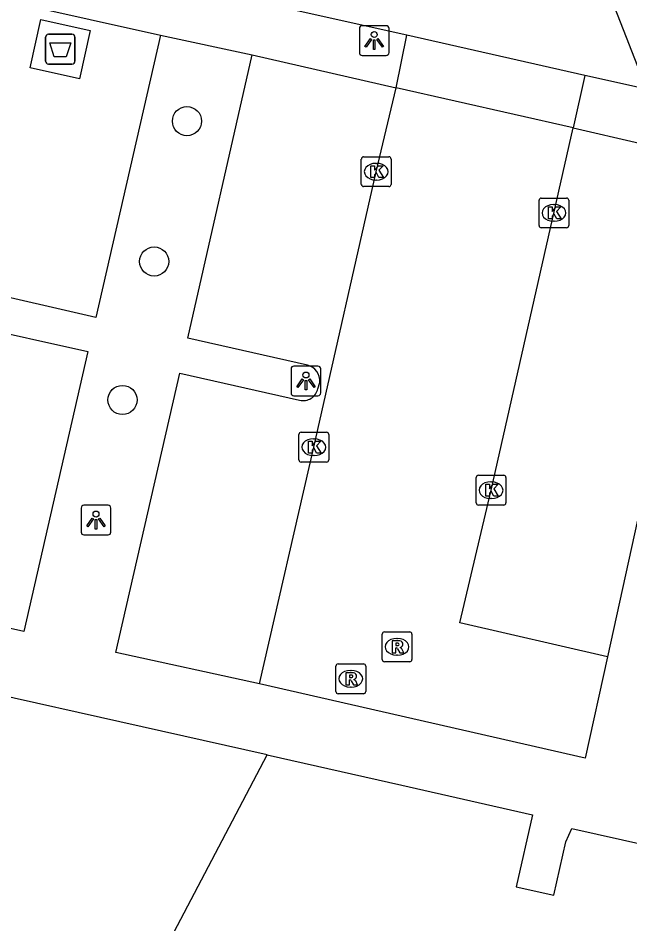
# Model space of a CAD drawing. Extents: x 162172 to 163187, y 382874 to 383684.
# Drawn here: x 162347.11 to 162367.66, y 383088.73 to 383119.14 of the extents above; entities that cross this region are included whole.
import ezdxf

# ---------------------------------------------------------------- set-up
doc = ezdxf.new("R2010")
doc.units = 0
for name, color, linetype in [('IMGEO_Afval_apart_plaats', 7, 'Continuous'), ('IMGEO_Boom', 7, 'Continuous'), ('IMGEO_Kolk', 7, 'Continuous'), ('IMGEO_Lichtpunt', 7, 'Continuous'), ('IMGEO_Pand', 7, 'Continuous'), ('IMGEO_Rijbaan_lokaal_open', 7, 'Continuous'), ('IMGEO_Rioolput', 7, 'Continuous'), ('IMGEO_Voetpad_gesloten', 7, 'Continuous'), ('IMGEO_Voetpad_open', 7, 'Continuous')]:
    doc.layers.add(name, color=color, linetype=linetype)

msp = doc.modelspace()

# ---------------------------------------------------------------- linework, layer by layer
at = {"layer": 'IMGEO_Afval_apart_plaats'}
for p, q in [((162348.128, 383118.603), (162348.918, 383118.603)), ((162348.918, 383118.603), (162348.128, 383118.603)), ((162348.028, 383117.703), (162348.028, 383118.503)), ((162348.028, 383118.503), (162348.028, 383117.703)), ((162349.018, 383118.503), (162349.018, 383117.703)), ((162349.018, 383117.703), (162349.018, 383118.503)), ((162348.918, 383117.603), (162348.128, 383117.603)), ((162348.128, 383117.603), (162348.918, 383117.603))]:
    msp.add_line(p, q, dxfattribs=at)
msp.add_lwpolyline([(162348.171, 383118.317), (162348.875, 383118.317), (162348.726, 383117.847), (162348.32, 383117.847), (162348.171, 383118.317)], dxfattribs=at)
for centre, start, end in [((162348.128, 383118.503), 90, 180), ((162348.128, 383118.503), 90, 180), ((162348.918, 383118.503), 0, 90), ((162348.918, 383118.503), 360, 90), ((162348.128, 383117.703), 180, 270), ((162348.128, 383117.703), 180, 270), ((162348.918, 383117.703), 270, 0), ((162348.918, 383117.703), 270, 0)]:
    msp.add_arc(centre, 0.1, start, end, dxfattribs=at)
at = {"layer": 'IMGEO_Boom'}
for centre in [(162352.78, 383115.686), (162351.68, 383110.974), (162350.614, 383106.324)]:
    msp.add_circle(centre, 0.489, dxfattribs=at)
at = {"layer": 'IMGEO_Kolk'}
for p, q in [((162358.638, 383113.562), (162358.638, 383114.414)), ((162358.713, 383114.488), (162359.565, 383114.488)), ((162359.639, 383114.414), (162359.639, 383113.562)), ((162359.126, 383114.268), (162359.151, 383114.268)), ((162359.565, 383113.488), (162358.713, 383113.488)), ((162359.149, 383113.708), (162359.124, 383113.708)), ((162364.607, 383112.177), (162364.607, 383113.029)), ((162364.682, 383113.103), (162365.534, 383113.103)), ((162365.095, 383112.883), (162365.12, 383112.883)), ((162365.608, 383113.029), (162365.608, 383112.177)), ((162365.118, 383112.323), (162365.093, 383112.323)), ((162365.534, 383112.103), (162364.682, 383112.103)), ((162356.616, 383105.238), (162357.468, 383105.238)), ((162356.541, 383104.312), (162356.541, 383105.164)), ((162357.029, 383105.018), (162357.054, 383105.018)), ((162357.542, 383105.164), (162357.542, 383104.312)), ((162357.052, 383104.458), (162357.027, 383104.458)), ((162357.468, 383104.238), (162356.616, 383104.238)), ((162362.495, 383102.868), (162362.495, 383103.72)), ((162362.57, 383103.794), (162363.422, 383103.794)), ((162363.496, 383103.72), (162363.496, 383102.868)), ((162362.983, 383103.574), (162363.008, 383103.574)), ((162363.422, 383102.794), (162362.57, 383102.794)), ((162363.006, 383103.014), (162362.981, 383103.014))]:
    msp.add_line(p, q, dxfattribs=at)
for points in [[(162358.638, 383113.562), (162358.638, 383114.414)], [(162358.713, 383114.488), (162359.565, 383114.488)], [(162359.639, 383114.414), (162359.639, 383113.562)], [(162358.959, 383114.188), (162359.082, 383114.188), (162359.082, 383114.037), (162359.212, 383114.188), (162359.376, 383114.188), (162359.23, 383114.037), (162359.383, 383113.788), (162359.231, 383113.788), (162359.146, 383113.952), (162359.082, 383113.885), (162359.082, 383113.788), (162358.959, 383113.788), (162358.959, 383114.188)], [(162359.565, 383113.488), (162358.713, 383113.488)], [(162364.607, 383112.177), (162364.607, 383113.029)], [(162364.682, 383113.103), (162365.534, 383113.103)], [(162365.608, 383113.029), (162365.608, 383112.177)], [(162364.928, 383112.803), (162365.051, 383112.803), (162365.051, 383112.652), (162365.181, 383112.803), (162365.345, 383112.803), (162365.199, 383112.652), (162365.352, 383112.403), (162365.2, 383112.403), (162365.115, 383112.567), (162365.051, 383112.5), (162365.051, 383112.403), (162364.928, 383112.403), (162364.928, 383112.803)], [(162365.534, 383112.103), (162364.682, 383112.103)], [(162356.616, 383105.238), (162357.468, 383105.238)], [(162356.541, 383104.312), (162356.541, 383105.164)], [(162356.862, 383104.938), (162356.985, 383104.938), (162356.985, 383104.787), (162357.115, 383104.938), (162357.279, 383104.938), (162357.133, 383104.787), (162357.286, 383104.538), (162357.134, 383104.538), (162357.049, 383104.702), (162356.985, 383104.635), (162356.985, 383104.538), (162356.862, 383104.538), (162356.862, 383104.938)], [(162357.542, 383105.164), (162357.542, 383104.312)], [(162357.468, 383104.238), (162356.616, 383104.238)], [(162362.495, 383102.868), (162362.495, 383103.72)], [(162362.57, 383103.794), (162363.422, 383103.794)], [(162363.496, 383103.72), (162363.496, 383102.868)], [(162362.816, 383103.494), (162362.939, 383103.494), (162362.939, 383103.343), (162363.069, 383103.494), (162363.233, 383103.494), (162363.087, 383103.343), (162363.24, 383103.094), (162363.088, 383103.094), (162363.003, 383103.258), (162362.939, 383103.191), (162362.939, 383103.094), (162362.816, 383103.094), (162362.816, 383103.494)], [(162363.422, 383102.794), (162362.57, 383102.794)]]:
    msp.add_lwpolyline(points, dxfattribs=at)
for centre, start, end in [((162358.715, 383114.412), 91.552, 178.448), ((162358.715, 383114.412), 91.552, 178.448), ((162359.563, 383114.412), 1.552, 88.448), ((162359.563, 383114.412), 1.552, 88.448), ((162358.715, 383113.564), 181.552, 268.448), ((162358.715, 383113.564), 181.552, 268.448), ((162359.563, 383113.564), 271.552, 358.448), ((162359.563, 383113.564), 271.552, 358.448), ((162364.684, 383113.027), 91.552, 178.448), ((162364.684, 383113.027), 91.552, 178.448), ((162365.532, 383113.027), 1.552, 88.448), ((162365.532, 383113.027), 1.552, 88.448), ((162364.684, 383112.179), 181.552, 268.448), ((162364.684, 383112.179), 181.552, 268.448), ((162365.532, 383112.179), 271.552, 358.448), ((162365.532, 383112.179), 271.552, 358.448), ((162356.618, 383105.162), 91.552, 178.448), ((162356.618, 383105.162), 91.552, 178.448), ((162357.466, 383105.162), 1.552, 88.448), ((162357.466, 383105.162), 1.552, 88.448), ((162356.618, 383104.314), 181.552, 268.448), ((162356.618, 383104.314), 181.552, 268.448), ((162357.466, 383104.314), 271.552, 358.448), ((162357.466, 383104.314), 271.552, 358.448), ((162362.572, 383103.718), 91.552, 178.448), ((162362.572, 383103.718), 91.552, 178.448), ((162363.42, 383103.718), 1.552, 88.448), ((162363.42, 383103.718), 1.552, 88.448), ((162362.572, 383102.87), 181.552, 268.448), ((162362.572, 383102.87), 181.552, 268.448), ((162363.42, 383102.87), 271.552, 358.448), ((162363.42, 383102.87), 271.552, 358.448)]:
    msp.add_arc(centre, 0.0765, start, end, dxfattribs=at)
for centre, major_axis, ratio, start_param, end_param in [((162359.125, 383113.988), (-0.387, 0.002), 0.722429, 4.712389, 7.853982), ((162359.15, 383113.988), (-0.39, 0.002), 0.717154, 1.570796, 4.712389), ((162365.094, 383112.603), (-0.387, 0.002), 0.722429, 4.712389, 7.853982), ((162365.119, 383112.603), (-0.39, 0.002), 0.717154, 1.570796, 4.712389), ((162357.028, 383104.738), (-0.387, 0.002), 0.722429, 4.712389, 7.853982), ((162357.053, 383104.738), (-0.39, 0.002), 0.717154, 1.570796, 4.712389), ((162362.982, 383103.294), (-0.387, 0.002), 0.722429, 4.712389, 7.853982), ((162363.007, 383103.294), (-0.39, 0.002), 0.717154, 1.570796, 4.712389)]:
    msp.add_ellipse(centre, major_axis=major_axis, ratio=ratio, start_param=start_param, end_param=end_param, dxfattribs=at)
at = {"layer": 'IMGEO_Lichtpunt'}
for p, q in [((162358.572, 383118.794), (162358.572, 383117.987)), ((162358.572, 383118.794), (162358.572, 383117.987)), ((162359.474, 383118.889), (162358.666, 383118.889)), ((162359.474, 383118.889), (162358.666, 383118.889)), ((162359.568, 383117.987), (162359.568, 383118.794)), ((162359.568, 383117.987), (162359.568, 383118.794)), ((162358.666, 383117.893), (162359.474, 383117.893)), ((162358.666, 383117.893), (162359.474, 383117.893)), ((162356.279, 383107.365), (162356.279, 383106.558)), ((162356.279, 383107.365), (162356.279, 383106.558)), ((162357.181, 383107.46), (162356.373, 383107.46)), ((162357.181, 383107.46), (162356.373, 383107.46)), ((162357.275, 383106.558), (162357.275, 383107.365)), ((162357.275, 383106.558), (162357.275, 383107.365)), ((162356.373, 383106.464), (162357.181, 383106.464)), ((162356.373, 383106.464), (162357.181, 383106.464)), ((162350.129, 383102.79), (162349.321, 383102.79)), ((162350.129, 383102.79), (162349.321, 383102.79)), ((162349.227, 383102.695), (162349.227, 383101.888)), ((162349.227, 383102.695), (162349.227, 383101.888)), ((162350.223, 383101.888), (162350.223, 383102.695)), ((162350.223, 383101.888), (162350.223, 383102.695)), ((162349.321, 383101.794), (162350.129, 383101.794)), ((162349.321, 383101.794), (162350.129, 383101.794))]:
    msp.add_line(p, q, dxfattribs=at)
for points in [[(162358.946, 383118.458), (162358.985, 383118.43), (162358.797, 383118.168), (162358.759, 383118.195), (162358.946, 383118.458)], [(162359.048, 383118.41), (162359.095, 383118.41), (162359.095, 383118.088), (162359.048, 383118.088), (162359.048, 383118.41)], [(162359.158, 383118.43), (162359.196, 383118.457), (162359.383, 383118.195), (162359.344, 383118.167), (162359.158, 383118.43)], [(162356.653, 383107.029), (162356.692, 383107.001), (162356.504, 383106.739), (162356.466, 383106.766), (162356.653, 383107.029)], [(162356.755, 383106.981), (162356.802, 383106.981), (162356.802, 383106.659), (162356.755, 383106.659), (162356.755, 383106.981)], [(162356.865, 383107.001), (162356.903, 383107.028), (162357.09, 383106.766), (162357.051, 383106.738), (162356.865, 383107.001)], [(162349.601, 383102.359), (162349.64, 383102.331), (162349.452, 383102.069), (162349.414, 383102.096), (162349.601, 383102.359)], [(162349.703, 383102.311), (162349.75, 383102.311), (162349.75, 383101.989), (162349.703, 383101.989), (162349.703, 383102.311)], [(162349.813, 383102.331), (162349.851, 383102.358), (162350.038, 383102.096), (162349.999, 383102.068), (162349.813, 383102.331)]]:
    msp.add_lwpolyline(points, dxfattribs=at)
for centre in [(162359.071, 383118.592), (162356.778, 383107.163), (162349.726, 383102.493)]:
    msp.add_circle(centre, 0.0994, dxfattribs=at)
for centre, start, end in [((162358.666, 383118.794), 90, 180), ((162358.666, 383118.794), 90, 180), ((162359.474, 383118.794), 0, 90), ((162359.474, 383118.794), 0, 90), ((162358.666, 383117.987), 180, 270), ((162358.666, 383117.987), 180, 270), ((162359.474, 383117.987), 270, 0), ((162359.474, 383117.987), 270, 360), ((162356.373, 383107.365), 90, 180), ((162356.373, 383107.365), 90, 180), ((162357.181, 383107.365), 0, 90), ((162357.181, 383107.365), 0, 90), ((162356.373, 383106.558), 180, 270), ((162356.373, 383106.558), 180, 270), ((162357.181, 383106.558), 270, 0), ((162357.181, 383106.558), 270, 360), ((162349.321, 383102.695), 90, 180), ((162349.321, 383102.695), 90, 180), ((162350.129, 383102.695), 0, 90), ((162350.129, 383102.695), 0, 90), ((162349.321, 383101.888), 180, 270), ((162349.321, 383101.888), 180, 270), ((162350.129, 383101.888), 270, 0), ((162350.129, 383101.888), 270, 360)]:
    msp.add_arc(centre, 0.0946, start, end, dxfattribs=at)
at = {"layer": 'IMGEO_Pand'}
for points in [[(162378.837, 383089.116), (162379.301, 383077.414), (162374.618, 383078.477), (162372.344, 383068.402), (162365.844, 383069.866), (162365.575, 383069.927), (162365.998, 383071.831), (162362.904, 383072.519), (162362.578, 383071.024), (162362.59, 383070.598), (162362.161, 383070.689), (162362.255, 383071.109), (162362.679, 383072.569), (162359.617, 383073.281), (162359.188, 383071.368), (162358.891, 383071.435), (162352.41, 383072.889), (162354.687, 383082.976), (162350.02, 383084.03), (162355.473, 383094.41)], [(162355.473, 383094.41), (162360.001, 383093.385), (162364.386, 383092.39), (162363.839, 383089.981), (162365.107, 383089.695), (162365.51, 383091.485), (162365.708, 383091.937), (162369.868, 383091.004), (162369.905, 383091.146), (162378.837, 383089.116)]]:
    msp.add_lwpolyline(points, dxfattribs=at)
at = {"layer": 'IMGEO_Rijbaan_lokaal_open'}
for points in [[(162362.082, 383132.452), (162368.217, 383116.755)], [(162360.167, 383118.574), (162352.856, 383120.205), (162347.556, 383121.422)], [(162359.811, 383116.806), (162360.167, 383118.574)], [(162366.151, 383117.218), (162360.167, 383118.574)], [(162366.151, 383117.218), (162365.755, 383115.455)], [(162368.217, 383116.755), (162366.151, 383117.218)], [(162355.213, 383096.79), (162357.043, 383104.737), (162359.14, 383113.988), (162359.811, 383116.806)], [(162365.755, 383115.455), (162359.811, 383116.806)], [(162366.909, 383097.697), (162361.952, 383098.836), (162362.995, 383103.294), (162365.755, 383115.455)], [(162366.909, 383097.697), (162366.152, 383094.299), (162355.213, 383096.79)]]:
    msp.add_lwpolyline(points, dxfattribs=at)
at = {"layer": 'IMGEO_Rioolput'}
for p, q in [((162359.412, 383098.536), (162360.264, 383098.536)), ((162359.337, 383097.61), (162359.337, 383098.462)), ((162359.825, 383098.316), (162359.85, 383098.316)), ((162360.338, 383098.462), (162360.338, 383097.61)), ((162359.848, 383097.756), (162359.823, 383097.756)), ((162357.783, 383096.536), (162357.783, 383097.388)), ((162357.858, 383097.462), (162358.71, 383097.462)), ((162358.784, 383097.388), (162358.784, 383096.536)), ((162360.264, 383097.536), (162359.412, 383097.536)), ((162358.271, 383097.242), (162358.296, 383097.242)), ((162358.71, 383096.462), (162357.858, 383096.462)), ((162358.294, 383096.682), (162358.269, 383096.682))]:
    msp.add_line(p, q, dxfattribs=at)
for points in [[(162359.412, 383098.536), (162360.264, 383098.536)], [(162359.337, 383097.61), (162359.337, 383098.462)], [(162359.926, 383098.234), (162359.674, 383098.236), (162359.674, 383097.836)], [(162360.338, 383098.462), (162360.338, 383097.61)], [(162359.674, 383097.836), (162359.798, 383097.836), (162359.798, 383097.998), (162359.809, 383097.998)], [(162359.852, 383098.155), (162359.798, 383098.155), (162359.798, 383098.074)], [(162359.798, 383098.074), (162359.85, 383098.074)], [(162359.856, 383097.969), (162359.927, 383097.836), (162360.067, 383097.836), (162360.002, 383097.962)], [(162357.783, 383096.536), (162357.783, 383097.388)], [(162357.858, 383097.462), (162358.71, 383097.462)], [(162358.784, 383097.388), (162358.784, 383096.536)], [(162360.264, 383097.536), (162359.412, 383097.536)], [(162358.372, 383097.16), (162358.12, 383097.162), (162358.12, 383096.762)], [(162358.298, 383097.081), (162358.244, 383097.081), (162358.244, 383097)], [(162358.244, 383097), (162358.296, 383097)], [(162358.12, 383096.762), (162358.244, 383096.762), (162358.244, 383096.924), (162358.255, 383096.924)], [(162358.302, 383096.895), (162358.373, 383096.762), (162358.513, 383096.762), (162358.448, 383096.888)], [(162358.71, 383096.462), (162357.858, 383096.462)]]:
    msp.add_lwpolyline(points, dxfattribs=at)
for centre, radius, start, end in [((162359.414, 383098.46), 0.0765, 91.552, 178.448), ((162359.414, 383098.46), 0.0765, 91.552, 178.448), ((162360.262, 383098.46), 0.0765, 1.552, 88.448), ((162360.262, 383098.46), 0.0765, 1.552, 88.448), ((162359.925, 383098.124), 0.109, 350.3612, 89.416), ((162359.808, 383097.945), 0.0533, 26.0293, 88.6989), ((162359.834, 383098.263), 0.19, 274.7715, 282.9687), ((162359.858, 383098.059), 0.0964, 77.0061, 93.1865), ((162359.872, 383098.116), 0.0378, 276.6634, 79.6772), ((162359.923, 383098.124), 0.112, 277.5842, 350.9817), ((162359.907, 383097.909), 0.108, 29.5134, 73.7905), ((162359.414, 383097.612), 0.0765, 181.552, 268.448), ((162359.414, 383097.612), 0.0765, 181.552, 268.448), ((162360.262, 383097.612), 0.0765, 271.552, 358.448), ((162360.262, 383097.612), 0.0765, 271.552, 358.448), ((162357.86, 383097.386), 0.0765, 91.552, 178.448), ((162357.86, 383097.386), 0.0765, 91.552, 178.448), ((162358.708, 383097.386), 0.0765, 1.552, 88.448), ((162358.708, 383097.386), 0.0765, 1.552, 88.448), ((162358.28, 383097.189), 0.19, 274.7715, 282.9687), ((162358.304, 383096.985), 0.0964, 77.0061, 93.1865), ((162358.318, 383097.042), 0.0378, 276.6634, 79.6772), ((162358.371, 383097.05), 0.109, 350.3612, 89.416), ((162358.369, 383097.05), 0.112, 277.5842, 350.9817), ((162358.254, 383096.871), 0.0533, 26.0293, 88.6989), ((162358.353, 383096.835), 0.108, 29.5134, 73.7905), ((162357.86, 383096.538), 0.0765, 181.552, 268.448), ((162357.86, 383096.538), 0.0765, 181.552, 268.448), ((162358.708, 383096.538), 0.0765, 271.552, 358.448), ((162358.708, 383096.538), 0.0765, 271.552, 358.448)]:
    msp.add_arc(centre, radius, start, end, dxfattribs=at)
for centre, major_axis, ratio, start_param, end_param in [((162359.824, 383098.036), (-0.387, 0.002), 0.722429, 4.712389, 7.853982), ((162359.849, 383098.036), (-0.39, 0.002), 0.717154, 1.570796, 4.712389), ((162358.27, 383096.962), (-0.387, 0.002), 0.722429, 4.712389, 7.853982), ((162358.295, 383096.962), (-0.39, 0.002), 0.717154, 1.570796, 4.712389)]:
    msp.add_ellipse(centre, major_axis=major_axis, ratio=ratio, start_param=start_param, end_param=end_param, dxfattribs=at)
at = {"layer": 'IMGEO_Voetpad_gesloten'}
msp.add_lwpolyline([(162349.176, 383117.108), (162347.515, 383117.471), (162347.87, 383119.097), (162349.531, 383118.734), (162349.176, 383117.108)], dxfattribs=at)
at = {"layer": 'IMGEO_Voetpad_open'}
for points in [[(162347.166, 383119.622), (162351.891, 383118.567)], [(162351.891, 383118.567), (162349.722, 383109.087), (162345.676, 383110.016)], [(162351.891, 383118.567), (162354.973, 383117.907)], [(162356.826, 383107.493), (162352.811, 383108.399), (162354.973, 383117.907)], [(162354.973, 383117.907), (162359.811, 383116.806)], [(162365.755, 383115.455), (162370.208, 383114.43), (162370.459, 383113.864), (162366.909, 383097.697)], [(162345.422, 383108.841), (162349.45, 383107.947), (162347.302, 383098.547), (162342.467, 383099.634)], [(162355.213, 383096.79), (162350.392, 383097.847), (162352.547, 383107.224), (162356.565, 383106.314)], [(162357.178, 383106.699), (162357.245, 383106.914)], [(162355.473, 383094.41), (162341.366, 383097.566)]]:
    msp.add_lwpolyline(points, dxfattribs=at)
for centre, radius, start, end in [((162356.703, 383106.963), 0.544, 354.8043, 76.9794), ((162356.681, 383106.811), 0.51, 256.8972, 347.3653)]:
    msp.add_arc(centre, radius, start, end, dxfattribs=at)

doc.saveas('drawing.dxf')
